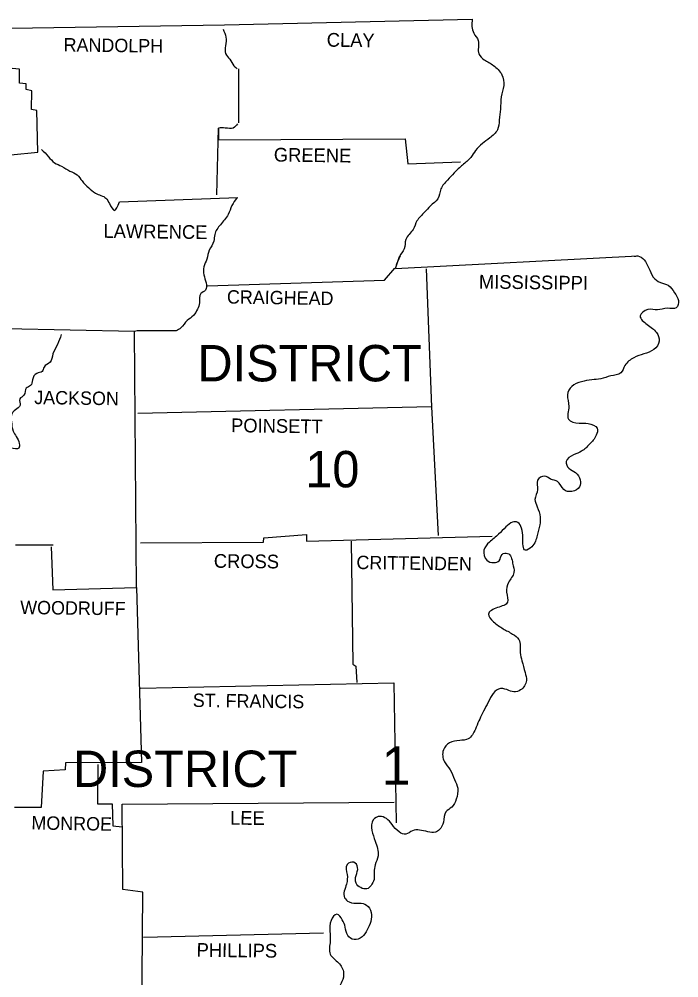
# Model space of a CAD drawing. Extents: x 1196286 to 1268366, y 2040822 to 2082115.
# Drawn here: x 1254178 to 1258314, y 2071784 to 2077792 of the extents above; entities that cross this region are included whole.
import ezdxf

# ---------------------------------------------------------------- set-up
doc = ezdxf.new("R2010")
doc.units = 0
for name, color, linetype in [('21', 7, 'Continuous'), ('60', 7, 'Continuous'), ('Level 8', 7, 'Continuous')]:
    doc.layers.add(name, color=color, linetype=linetype)

msp = doc.modelspace()

# ---------------------------------------------------------------- linework, layer by layer
at = {"layer": 'Level 8'}
for p, q in [((1256544.3, 2076253.7), (1256568.3, 2076311.7)), ((1256538.3, 2076229.7), (1256562.3, 2076303.7)), ((1254154.3, 2074497.7), (1254392.3, 2074497.7))]:
    msp.add_line(p, q, dxfattribs=at)
for points in [[(1246046.3, 2077699.7), (1249280.3, 2077697.7), (1252118.3, 2077703.7), (1255466.3, 2077755.7), (1257018.3, 2077791.7)], [(1254378.3, 2074485.7), (1254388.3, 2074215.7), (1254914.3, 2074229.7), (1254900.3, 2075833.7), (1254094.3, 2075851.7), (1254076.3, 2076883.7), (1254128.3, 2076885.7), (1254126.3, 2076941.7), (1254296.3, 2076957.7), (1254288.3, 2077219.7), (1254256.3, 2077225.7), (1254258.3, 2077341.7), (1254222.3, 2077351.7), (1254222.3, 2077385.7), (1254180.3, 2077391.7), (1254180.3, 2077477.7), (1254066.3, 2077489.7), (1254060.3, 2077585.7), (1254038.3, 2077599.7), (1254034.3, 2077631.7), (1253988.3, 2077641.7), (1253990.3, 2077665.7), (1253950.3, 2077671.7), (1253956.3, 2077719.7)], [(1255554.3, 2077479.7), (1255554.3, 2077141.7)], [(1255418.3, 2076691.7), (1255428.3, 2077109.7), (1255428.3, 2077035.7), (1256598.3, 2077041.7), (1256614.3, 2076885.7), (1256944.3, 2076897.7)], [(1254806.3, 2076647.7), (1255548.3, 2076673.7)], [(1256538.3, 2076229.7), (1258056.3, 2076307.7)], [(1255358.3, 2076119.7), (1256468.3, 2076155.7), (1256534.3, 2076231.7)], [(1256730.3, 2076227.7), (1256764.3, 2075361.7), (1256804.3, 2074555.7)], [(1255162.3, 2075837.7), (1254918.3, 2075837.7), (1254900.3, 2075833.7)], [(1256764.3, 2075361.7), (1254922.3, 2075319.7)], [(1254938.3, 2074509.7), (1255710.3, 2074513.7), (1255712.3, 2074541.7), (1255980.3, 2074561.7), (1255980.3, 2074519.7), (1257144.3, 2074551.7)], [(1256260.3, 2074519.7), (1256270.3, 2073749.7), (1256288.3, 2073737.7), (1256294.3, 2073633.7)], [(1254914.3, 2074229.7), (1254944.3, 2073133.7), (1254468.3, 2073131.7), (1254466.3, 2073087.7), (1254328.3, 2073079.7), (1254316.3, 2072851.7), (1254148.3, 2072851.7)], [(1254938.3, 2073599.7), (1256526.3, 2073631.7)], [(1256526.3, 2073631.7), (1256542.3, 2072755.7)], [(1254672.3, 2073121.7), (1254670.3, 2072873.7), (1254762.3, 2072873.7), (1254766.3, 2072735.7), (1254824.3, 2072729.7)], [(1254938.3, 2071099.7), (1255094.3, 2071109.7), (1255092.3, 2071515.7), (1254946.3, 2071525.7), (1254954.3, 2072319.7), (1254828.3, 2072337.7), (1254824.3, 2072871.7), (1256530.3, 2072883.7)], [(1254958.3, 2072037.7), (1256086.3, 2072065.7)]]:
    msp.add_lwpolyline(points, dxfattribs=at)
for points in [[(1257018.3, 2077791.7), (1257028.3, 2077703.7), (1257056.3, 2077657.7), (1257060.3, 2077573.7), (1257094.3, 2077537.7), (1257152.3, 2077501.7), (1257204.3, 2077443.7), (1257216.3, 2077375.7), (1257200.3, 2077305.7), (1257196.3, 2077227.7), (1257188.3, 2077159.7), (1257176.3, 2077097.7), (1257128.3, 2077047.7), (1257082.3, 2077011.7), (1257040.3, 2076969.7), (1257010.3, 2076925.7), (1256958.3, 2076877.7), (1256906.3, 2076827.7), (1256864.3, 2076783.7), (1256822.3, 2076727.7), (1256802.3, 2076665.7), (1256756.3, 2076621.7), (1256720.3, 2076581.7), (1256672.3, 2076527.7), (1256648.3, 2076473.7), (1256602.3, 2076411.7), (1256592.3, 2076351.7), (1256562.3, 2076303.7), (1256560.3, 2076295.7)], [(1257018.3, 2077791.7), (1257028.3, 2077703.7), (1257056.3, 2077657.7), (1257060.3, 2077573.7), (1257094.3, 2077537.7), (1257152.3, 2077501.7), (1257204.3, 2077443.7), (1257216.3, 2077375.7), (1257200.3, 2077305.7), (1257196.3, 2077227.7), (1257188.3, 2077159.7), (1257176.3, 2077097.7), (1257128.3, 2077047.7), (1257082.3, 2077011.7), (1257040.3, 2076969.7), (1257010.3, 2076925.7), (1256958.3, 2076877.7), (1256906.3, 2076827.7), (1256864.3, 2076783.7), (1256822.3, 2076727.7), (1256802.3, 2076665.7), (1256756.3, 2076621.7), (1256720.3, 2076581.7), (1256672.3, 2076527.7), (1256648.3, 2076473.7), (1256602.3, 2076411.7), (1256592.3, 2076351.7), (1256562.3, 2076303.7), (1256560.3, 2076295.7)], [(1255456.3, 2077729.7), (1255474.3, 2077679.7), (1255472.3, 2077625.7), (1255472.3, 2077575.7), (1255498.3, 2077541.7), (1255524.3, 2077499.7), (1255544.3, 2077481.7)], [(1255546.3, 2077135.7), (1255520.3, 2077109.7), (1255470.3, 2077109.7), (1255428.3, 2077109.7)], [(1254318.3, 2076975.7), (1254362.3, 2076929.7), (1254400.3, 2076891.7), (1254444.3, 2076869.7), (1254496.3, 2076839.7), (1254542.3, 2076815.7), (1254572.3, 2076777.7), (1254614.3, 2076735.7), (1254656.3, 2076701.7), (1254722.3, 2076669.7), (1254744.3, 2076635.7), (1254774.3, 2076593.7), (1254806.3, 2076647.7)], [(1255542.3, 2076671.7), (1255512.3, 2076623.7), (1255488.3, 2076567.7), (1255440.3, 2076503.7), (1255404.3, 2076441.7), (1255398.3, 2076399.7), (1255370.3, 2076343.7), (1255354.3, 2076287.7), (1255336.3, 2076239.7), (1255336.3, 2076189.7), (1255350.3, 2076139.7), (1255346.3, 2076093.7), (1255316.3, 2076071.7), (1255308.3, 2076013.7), (1255296.3, 2075973.7), (1255270.3, 2075933.7), (1255232.3, 2075903.7), (1255192.3, 2075857.7), (1255162.3, 2075837.7)], [(1258034.3, 2076305.7), (1258056.3, 2076307.7), (1258124.3, 2076235.7), (1258154.3, 2076175.7), (1258198.3, 2076141.7), (1258248.3, 2076123.7), (1258286.3, 2076077.7), (1258312.3, 2076027.7), (1258298.3, 2075983.7), (1258242.3, 2075979.7), (1258180.3, 2075969.7), (1258120.3, 2075971.7), (1258072.3, 2075931.7), (1258116.3, 2075877.7), (1258174.3, 2075827.7), (1258190.3, 2075773.7), (1258158.3, 2075721.7), (1258094.3, 2075693.7), (1258032.3, 2075669.7), (1257976.3, 2075621.7), (1257950.3, 2075575.7), (1257888.3, 2075555.7), (1257824.3, 2075537.7), (1257768.3, 2075531.7), (1257704.3, 2075519.7), (1257642.3, 2075489.7), (1257616.3, 2075437.7), (1257624.3, 2075363.7), (1257622.3, 2075285.7), (1257688.3, 2075259.7), (1257746.3, 2075257.7), (1257802.3, 2075227.7), (1257796.3, 2075183.7), (1257754.3, 2075127.7), (1257704.3, 2075083.7), (1257654.3, 2075061.7), (1257608.3, 2075019.7), (1257624.3, 2074977.7), (1257666.3, 2074949.7), (1257696.3, 2074903.7), (1257692.3, 2074861.7), (1257644.3, 2074831.7), (1257592.3, 2074843.7), (1257554.3, 2074893.7), (1257510.3, 2074909.7), (1257472.3, 2074927.7), (1257428.3, 2074901.7), (1257428.3, 2074843.7), (1257412.3, 2074781.7), (1257426.3, 2074735.7), (1257444.3, 2074671.7), (1257442.3, 2074623.7), (1257426.3, 2074555.7), (1257392.3, 2074485.7), (1257352.3, 2074463.7), (1257336.3, 2074539.7), (1257328.3, 2074601.7), (1257304.3, 2074637.7), (1257272.3, 2074639.7), (1257230.3, 2074609.7), (1257184.3, 2074563.7), (1257126.3, 2074513.7), (1257092.3, 2074463.7), (1257110.3, 2074401.7), (1257154.3, 2074385.7), (1257188.3, 2074397.7), (1257206.3, 2074437.7), (1257240.3, 2074443.7), (1257272.3, 2074381.7)], [(1258034.3, 2076305.7), (1258056.3, 2076307.7), (1258124.3, 2076235.7), (1258154.3, 2076175.7), (1258198.3, 2076141.7), (1258248.3, 2076123.7), (1258286.3, 2076077.7), (1258312.3, 2076027.7), (1258298.3, 2075983.7), (1258242.3, 2075979.7), (1258180.3, 2075969.7), (1258120.3, 2075971.7), (1258072.3, 2075931.7), (1258116.3, 2075877.7), (1258174.3, 2075827.7), (1258190.3, 2075773.7), (1258158.3, 2075721.7), (1258094.3, 2075693.7), (1258032.3, 2075669.7), (1257976.3, 2075621.7), (1257950.3, 2075575.7), (1257888.3, 2075555.7), (1257824.3, 2075537.7), (1257768.3, 2075531.7), (1257704.3, 2075519.7), (1257642.3, 2075489.7), (1257616.3, 2075437.7), (1257624.3, 2075363.7), (1257622.3, 2075285.7), (1257688.3, 2075259.7), (1257746.3, 2075257.7), (1257802.3, 2075227.7), (1257796.3, 2075183.7), (1257754.3, 2075127.7), (1257704.3, 2075083.7), (1257654.3, 2075061.7), (1257608.3, 2075019.7), (1257624.3, 2074977.7), (1257666.3, 2074949.7), (1257696.3, 2074903.7), (1257692.3, 2074861.7), (1257644.3, 2074831.7), (1257592.3, 2074843.7), (1257554.3, 2074893.7), (1257510.3, 2074909.7), (1257472.3, 2074927.7), (1257428.3, 2074901.7), (1257428.3, 2074843.7), (1257412.3, 2074781.7), (1257426.3, 2074735.7), (1257444.3, 2074671.7), (1257442.3, 2074623.7), (1257426.3, 2074555.7), (1257392.3, 2074485.7), (1257352.3, 2074463.7), (1257336.3, 2074539.7), (1257328.3, 2074601.7), (1257304.3, 2074637.7), (1257272.3, 2074639.7), (1257230.3, 2074609.7), (1257184.3, 2074563.7), (1257126.3, 2074513.7), (1257092.3, 2074463.7), (1257110.3, 2074401.7), (1257154.3, 2074385.7), (1257188.3, 2074397.7), (1257206.3, 2074437.7), (1257240.3, 2074443.7), (1257272.3, 2074381.7)], [(1254442.3, 2075815.7), (1254418.3, 2075753.7), (1254390.3, 2075693.7), (1254372.3, 2075641.7), (1254334.3, 2075611.7), (1254322.3, 2075583.7), (1254288.3, 2075571.7), (1254262.3, 2075531.7), (1254250.3, 2075495.7), (1254222.3, 2075479.7), (1254208.3, 2075435.7), (1254182.3, 2075411.7), (1254184.3, 2075371.7), (1254154.3, 2075343.7), (1254130.3, 2075311.7), (1254130.3, 2075267.7), (1254140.3, 2075209.7), (1254160.3, 2075175.7), (1254178.3, 2075131.7), (1254176.3, 2075103.7), (1254126.3, 2075103.7), (1254084.3, 2075095.7)], [(1257272.3, 2074381.7), (1257280.3, 2074323.7), (1257246.3, 2074261.7), (1257234.3, 2074199.7), (1257240.3, 2074137.7), (1257176.3, 2074103.7), (1257120.3, 2074063.7), (1257152.3, 2074015.7), (1257212.3, 2073971.7), (1257272.3, 2073937.7), (1257310.3, 2073903.7), (1257320.3, 2073821.7), (1257330.3, 2073769.7), (1257350.3, 2073697.7), (1257358.3, 2073647.7), (1257322.3, 2073587.7), (1257280.3, 2073575.7), (1257236.3, 2073589.7), (1257184.3, 2073593.7), (1257142.3, 2073553.7), (1257112.3, 2073497.7), (1257082.3, 2073441.7), (1257060.3, 2073393.7), (1257038.3, 2073341.7), (1256994.3, 2073281.7), (1256940.3, 2073271.7), (1256876.3, 2073255.7), (1256838.3, 2073211.7), (1256844.3, 2073137.7), (1256880.3, 2073087.7), (1256908.3, 2073025.7), (1256928.3, 2072971.7), (1256918.3, 2072903.7), (1256890.3, 2072853.7), (1256854.3, 2072823.7), (1256838.3, 2072759.7), (1256812.3, 2072711.7), (1256788.3, 2072695.7), (1256740.3, 2072699.7), (1256688.3, 2072709.7), (1256644.3, 2072705.7), (1256602.3, 2072683.7), (1256560.3, 2072697.7), (1256516.3, 2072745.7), (1256480.3, 2072781.7), (1256440.3, 2072795.7), (1256398.3, 2072773.7), (1256390.3, 2072707.7), (1256410.3, 2072639.7), (1256428.3, 2072547.7), (1256410.3, 2072491.7), (1256404.3, 2072399.7)], [(1257272.3, 2074381.7), (1257280.3, 2074323.7), (1257246.3, 2074261.7), (1257234.3, 2074199.7), (1257240.3, 2074137.7), (1257176.3, 2074103.7), (1257120.3, 2074063.7), (1257152.3, 2074015.7), (1257212.3, 2073971.7), (1257272.3, 2073937.7), (1257310.3, 2073903.7), (1257320.3, 2073821.7), (1257330.3, 2073769.7), (1257350.3, 2073697.7), (1257358.3, 2073647.7), (1257322.3, 2073587.7), (1257280.3, 2073575.7), (1257236.3, 2073589.7), (1257184.3, 2073593.7), (1257142.3, 2073553.7), (1257112.3, 2073497.7), (1257082.3, 2073441.7), (1257060.3, 2073393.7), (1257038.3, 2073341.7), (1256994.3, 2073281.7), (1256940.3, 2073271.7), (1256876.3, 2073255.7), (1256838.3, 2073211.7), (1256844.3, 2073137.7), (1256880.3, 2073087.7), (1256908.3, 2073025.7), (1256928.3, 2072971.7), (1256918.3, 2072903.7), (1256890.3, 2072853.7), (1256854.3, 2072823.7), (1256838.3, 2072759.7), (1256812.3, 2072711.7), (1256788.3, 2072695.7), (1256740.3, 2072699.7), (1256688.3, 2072709.7), (1256644.3, 2072705.7), (1256602.3, 2072683.7), (1256560.3, 2072697.7), (1256516.3, 2072745.7), (1256480.3, 2072781.7), (1256440.3, 2072795.7), (1256398.3, 2072773.7), (1256390.3, 2072707.7), (1256410.3, 2072639.7), (1256428.3, 2072547.7), (1256410.3, 2072491.7), (1256404.3, 2072399.7)], [(1256404.3, 2072399.7), (1256358.3, 2072341.7), (1256290.3, 2072377.7), (1256290.3, 2072425.7), (1256300.3, 2072475.7), (1256276.3, 2072507.7), (1256234.3, 2072493.7), (1256234.3, 2072431.7), (1256230.3, 2072371.7), (1256218.3, 2072285.7), (1256246.3, 2072259.7), (1256310.3, 2072251.7), (1256356.3, 2072239.7), (1256384.3, 2072193.7), (1256382.3, 2072137.7), (1256360.3, 2072083.7), (1256328.3, 2072039.7), (1256278.3, 2072023.7), (1256238.3, 2072049.7), (1256222.3, 2072101.7), (1256204.3, 2072147.7), (1256170.3, 2072181.7), (1256134.3, 2072143.7), (1256126.3, 2072073.7), (1256128.3, 2072013.7), (1256128.3, 2071931.7), (1256180.3, 2071877.7), (1256212.3, 2071815.7), (1256202.3, 2071759.7), (1256164.3, 2071693.7), (1256148.3, 2071635.7), (1256132.3, 2071557.7), (1256134.3, 2071471.7), (1256120.3, 2071387.7), (1256092.3, 2071331.7), (1256040.3, 2071285.7), (1256006.3, 2071255.7), (1255978.3, 2071225.7), (1255964.3, 2071165.7), (1255954.3, 2071123.7), (1255916.3, 2071073.7), (1255886.3, 2071069.7), (1255862.3, 2071089.7), (1255854.3, 2071123.7), (1255854.3, 2071157.7), (1255838.3, 2071191.7), (1255788.3, 2071205.7), (1255748.3, 2071203.7), (1255730.3, 2071175.7), (1255756.3, 2071097.7), (1255766.3, 2071047.7), (1255752.3, 2070979.7), (1255760.3, 2070971.7), (1255688.3, 2070933.7), (1255630.3, 2070927.7), (1255582.3, 2070913.7), (1255536.3, 2070883.7), (1255514.3, 2070839.7), (1255482.3, 2070803.7), (1255454.3, 2070769.7), (1255416.3, 2070753.7), (1255374.3, 2070761.7), (1255318.3, 2070767.7), (1255286.3, 2070727.7), (1255296.3, 2070669.7), (1255334.3, 2070635.7), (1255390.3, 2070619.7), (1255448.3, 2070623.7), (1255504.3, 2070629.7), (1255556.3, 2070601.7), (1255546.3, 2070547.7), (1255496.3, 2070521.7), (1255422.3, 2070513.7), (1255362.3, 2070519.7), (1255290.3, 2070503.7), (1255254.3, 2070457.7), (1255274.3, 2070387.7), (1255352.3, 2070359.7), (1255388.3, 2070293.7), (1255390.3, 2070231.7), (1255364.3, 2070149.7), (1255328.3, 2070111.7), (1255258.3, 2070095.7), (1255204.3, 2070085.7), (1255196.3, 2069993.7), (1255172.3, 2069947.7), (1255130.3, 2069933.7), (1255070.3, 2069963.7), (1255034.3, 2069977.7), (1254990.3, 2069997.7), (1254934.3, 2070031.7), (1254892.3, 2070025.7), (1254904.3, 2069937.7), (1254908.3, 2069933.7), (1254956.3, 2069867.7), (1255004.3, 2069815.7), (1255026.3, 2069753.7)], [(1256404.3, 2072399.7), (1256358.3, 2072341.7), (1256290.3, 2072377.7), (1256290.3, 2072425.7), (1256300.3, 2072475.7), (1256276.3, 2072507.7), (1256234.3, 2072493.7), (1256234.3, 2072431.7), (1256230.3, 2072371.7), (1256218.3, 2072285.7), (1256246.3, 2072259.7), (1256310.3, 2072251.7), (1256356.3, 2072239.7), (1256384.3, 2072193.7), (1256382.3, 2072137.7), (1256360.3, 2072083.7), (1256328.3, 2072039.7), (1256278.3, 2072023.7), (1256238.3, 2072049.7), (1256222.3, 2072101.7), (1256204.3, 2072147.7), (1256170.3, 2072181.7), (1256134.3, 2072143.7), (1256126.3, 2072073.7), (1256128.3, 2072013.7), (1256128.3, 2071931.7), (1256180.3, 2071877.7), (1256212.3, 2071815.7), (1256202.3, 2071759.7), (1256164.3, 2071693.7), (1256148.3, 2071635.7), (1256132.3, 2071557.7), (1256134.3, 2071471.7), (1256120.3, 2071387.7), (1256092.3, 2071331.7), (1256040.3, 2071285.7), (1256006.3, 2071255.7), (1255978.3, 2071225.7), (1255964.3, 2071165.7), (1255954.3, 2071123.7), (1255916.3, 2071073.7), (1255886.3, 2071069.7), (1255862.3, 2071089.7), (1255854.3, 2071123.7), (1255854.3, 2071157.7), (1255838.3, 2071191.7), (1255788.3, 2071205.7), (1255748.3, 2071203.7), (1255730.3, 2071175.7), (1255756.3, 2071097.7), (1255766.3, 2071047.7), (1255752.3, 2070979.7), (1255760.3, 2070971.7), (1255688.3, 2070933.7), (1255630.3, 2070927.7), (1255582.3, 2070913.7), (1255536.3, 2070883.7), (1255514.3, 2070839.7), (1255482.3, 2070803.7), (1255454.3, 2070769.7), (1255416.3, 2070753.7), (1255374.3, 2070761.7), (1255318.3, 2070767.7), (1255286.3, 2070727.7), (1255296.3, 2070669.7), (1255334.3, 2070635.7), (1255390.3, 2070619.7), (1255448.3, 2070623.7), (1255504.3, 2070629.7), (1255556.3, 2070601.7), (1255546.3, 2070547.7), (1255496.3, 2070521.7), (1255422.3, 2070513.7), (1255362.3, 2070519.7), (1255290.3, 2070503.7), (1255254.3, 2070457.7), (1255274.3, 2070387.7), (1255352.3, 2070359.7), (1255388.3, 2070293.7), (1255390.3, 2070231.7), (1255364.3, 2070149.7), (1255328.3, 2070111.7), (1255258.3, 2070095.7), (1255204.3, 2070085.7), (1255196.3, 2069993.7), (1255172.3, 2069947.7), (1255130.3, 2069933.7), (1255070.3, 2069963.7), (1255034.3, 2069977.7), (1254990.3, 2069997.7), (1254934.3, 2070031.7), (1254892.3, 2070025.7), (1254904.3, 2069937.7), (1254908.3, 2069933.7), (1254956.3, 2069867.7), (1255004.3, 2069815.7), (1255026.3, 2069753.7)]]:
    msp.add_spline(points, degree=3, dxfattribs=at)

# ---------------------------------------------------------------- texts
at = {"layer": '21'}
for s, p in [('DISTRICT', (1255296.3, 2075521.7)), ('10', (1255972.3, 2074857.7)), ('DISTRICT', (1254516.3, 2072979.7))]:
    msp.add_text(s, height=228, dxfattribs=at).set_placement(p)
at = {"layer": '60'}
for s, height, rotation, p in [('CLAY', 85.99, 359.22578, (1256106.3, 2077619.7)), ('RANDOLPH', 84.01, 359.25835, (1254456.3, 2077589.7)), ('GREENE', 86.02, 359.2361, (1255774.3, 2076899.7)), ('LAWRENCE', 86.02, 359.26783, (1254706.3, 2076421.7)), ('MISSISSIPPI', 85.992, 359.30972, (1257060.3, 2076103.7)), ('CRAIGHEAD', 84.01, 359.11588, (1255480.3, 2076009.7)), ('JACKSON', 83.99, 359.13522, (1254272.3, 2075379.7)), ('POINSETT', 85.99, 359.19871, (1255506.3, 2075203.7)), ('CROSS', 85.99, 359.38394, (1255398.3, 2074353.7)), ('CRITTENDEN', 84.01, 359.21302, (1256292.3, 2074345.7)), ('WOODRUFF', 83.99, 359.27478, (1254184.3, 2074063.7)), ('ST. FRANCIS', 83.988, 359.22157, (1255266.3, 2073481.7)), ('LEE', 86.02, 359.43273, (1255500.3, 2072743.7)), ('MONROE', 83.99, 359.03307, (1254254.3, 2072713.7)), ('PHILLIPS', 85.99, 359.31794, (1255290.3, 2071915.7))]:
    msp.add_text(s, height=height, rotation=rotation, dxfattribs=at).set_placement(p)
at = {"layer": 'Level 8'}
msp.add_text('1', height=240, dxfattribs=at).set_placement((1256452.3, 2072993.7))

doc.saveas('drawing.dxf')
